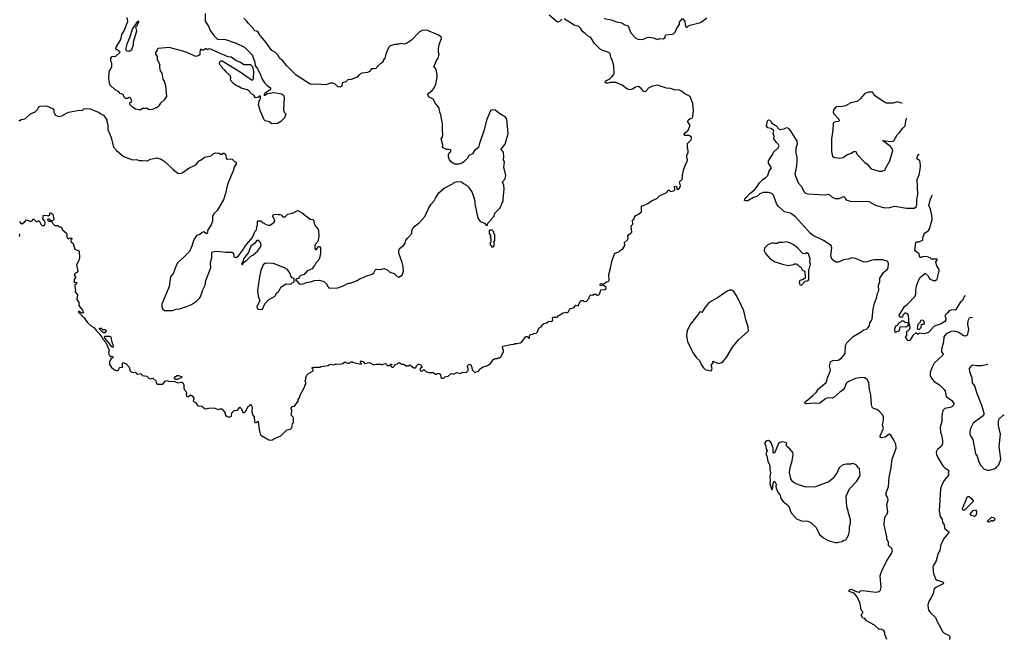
# Model space of a CAD drawing. Extents: x 2087054 to 2277909, y 548907 to 753496.
# Tile 431 of 444: x 2240366 to 2252934, y 694036 to 701946. Entities that reach past the tile are written whole.
import ezdxf

# ---------------------------------------------------------------- set-up
doc = ezdxf.new("R2010")
doc.units = 0

msp = doc.modelspace()

# ---------------------------------------------------------------- linework, layer by layer
at = {"layer": '0CON20XD'}
for points in [[(2242733, 702027), (2242732, 701925), (2242780, 701855), (2242797, 701807), (2242844, 701744), (2242884, 701704), (2242895, 701698), (2242995, 701692), (2243130, 701645), (2243234, 701594), (2243335, 701498), (2243367, 701405), (2243370, 701355), (2243398, 701325), (2243432, 701265), (2243462, 701185), (2243497, 701135), (2243525, 701107), (2243566, 701076), (2243568, 701055), (2243495, 701002), (2243484, 700984), (2243495, 700984), (2243528, 701002), (2243615, 701016), (2243708, 700998), (2243732, 700982), (2243741, 700955), (2243734, 700794), (2243742, 700765), (2243762, 700745), (2243745, 700692), (2243700, 700645), (2243655, 700622), (2243585, 700618), (2243552, 700642), (2243500, 700655), (2243488, 700668), (2243435, 700788), (2243416, 700865), (2243423, 700905), (2243440, 700945), (2243440, 700970), (2243425, 700971), (2243405, 700954), (2243378, 700948), (2243353, 700983), (2243330, 700995), (2243297, 701035), (2243275, 701050), (2243195, 701073), (2243160, 701095), (2243135, 701100), (2243090, 701135), (2243058, 701175), (2243062, 701205), (2243051, 701231), (2243004, 701274), (2242980, 701305), (2242964, 701314), (2242949, 701339), (2242924, 701364), (2242918, 701385), (2242922, 701408), (2242935, 701422), (2242952, 701422), (2243182, 701282), (2243325, 701177), (2243341, 701179), (2243350, 701195), (2243354, 701285), (2243342, 701342), (2243315, 701370), (2243228, 701368), (2243185, 701398), (2243124, 701424), (2243065, 701468), (2243025, 701472), (2242980, 701495), (2242935, 701509), (2242825, 701563), (2242795, 701572), (2242775, 701570), (2242765, 701560), (2242745, 701580), (2242713, 701557), (2242695, 701557), (2242675, 701568), (2242664, 701535), (2242664, 701496), (2242645, 701483), (2242615, 701477), (2242480, 701535), (2242275, 701592), (2242135, 701580), (2242120, 701565), (2242120, 701555), (2242100, 701525), (2242100, 701505), (2242120, 701475), (2242120, 701435), (2242130, 701425), (2242157, 701367), (2242150, 701355), (2242150, 701335), (2242160, 701295), (2242180, 701265), (2242192, 701185), (2242212, 701162), (2242228, 701105), (2242238, 700965), (2242209, 700921), (2242165, 700880), (2242138, 700842), (2242115, 700820), (2242105, 700820), (2242075, 700802), (2242017, 700797), (2241985, 700818), (2241965, 700810), (2241935, 700810), (2241905, 700792), (2241844, 700804), (2241810, 700825), (2241772, 700865), (2241772, 700888), (2241788, 700892), (2241798, 700905), (2241785, 700938), (2241775, 700948), (2241765, 700952), (2241742, 700938), (2241715, 700940), (2241700, 700955), (2241685, 700990), (2241650, 701005), (2241633, 701023), (2241585, 701052), (2241516, 701116), (2241506, 701195), (2241507, 701283), (2241541, 701345), (2241542, 701392), (2241528, 701415), (2241531, 701455), (2241545, 701476), (2241595, 701482), (2241647, 701533), (2241638, 701545), (2241595, 701570), (2241598, 701595), (2241656, 701694), (2241672, 701755), (2241700, 701805), (2241745, 701922), (2241740, 701975)], [(2241765, 701542), (2241796, 701564), (2241818, 701625), (2241818, 701662), (2241860, 701805), (2241850, 701855), (2241870, 701875), (2241870, 701885), (2241887, 701913), (2241888, 701928), (2241865, 701918), (2241805, 701833), (2241767, 701713), (2241733, 701635), (2241718, 701565), (2241735, 701548), (2241765, 701542)], [(2243125, 698909), (2243158, 698932), (2243224, 699015), (2243245, 699055), (2243339, 699165), (2243373, 699247), (2243388, 699265), (2243392, 699285), (2243388, 699295), (2243403, 699325), (2243400, 699375), (2243405, 699380), (2243445, 699380), (2243472, 699352), (2243485, 699350), (2243495, 699340), (2243538, 699322), (2243565, 699322), (2243615, 699362), (2243622, 699375), (2243620, 699395), (2243598, 699435), (2243598, 699445), (2243612, 699458), (2243635, 699464), (2243665, 699458), (2243685, 699461), (2243702, 699455), (2243725, 699430), (2243755, 699430), (2243788, 699465), (2243855, 699480), (2243915, 699509), (2243983, 699473), (2243991, 699461), (2244032, 699435), (2244055, 699410), (2244075, 699400), (2244110, 699395), (2244122, 699375), (2244128, 699325), (2244172, 699275), (2244182, 699255), (2244186, 699185), (2244178, 699125), (2244165, 699100), (2244135, 699070), (2244133, 699023), (2244142, 699012), (2244155, 699012), (2244174, 699046), (2244185, 699052), (2244195, 699050), (2244207, 699033), (2244207, 698967), (2244195, 698900), (2244185, 698880), (2244150, 698845), (2244130, 698805), (2244121, 698799), (2244100, 698765), (2244035, 698738), (2244015, 698710), (2244000, 698705), (2244000, 698695), (2243955, 698682), (2243930, 698655), (2243928, 698642), (2243903, 698637), (2243892, 698628), (2243892, 698612), (2243905, 698610), (2243934, 698574), (2243945, 698568), (2243986, 698574), (2244028, 698592), (2244097, 698603), (2244125, 698618), (2244195, 698620), (2244250, 698605), (2244285, 698570), (2244293, 698543), (2244315, 698520), (2244425, 698522), (2244495, 698548), (2244565, 698582), (2244585, 698582), (2244665, 698612), (2244720, 698645), (2244756, 698654), (2244785, 698673), (2244865, 698697), (2244887, 698715), (2244902, 698748), (2244915, 698760), (2244975, 698757), (2245015, 698769), (2245052, 698755), (2245092, 698722), (2245145, 698706), (2245185, 698667), (2245205, 698660), (2245247, 698683), (2245267, 698735), (2245261, 698795), (2245248, 698848), (2245207, 698965), (2245207, 699005), (2245214, 699026), (2245266, 699064), (2245286, 699094), (2245293, 699125), (2245315, 699158), (2245348, 699185), (2245350, 699195), (2245370, 699215), (2245372, 699255), (2245385, 699280), (2245414, 699316), (2245468, 699355), (2245536, 699434), (2245588, 699545), (2245615, 699588), (2245657, 699635), (2245672, 699668), (2245717, 699735), (2245785, 699794), (2245900, 699855), (2245918, 699872), (2245965, 699882), (2246007, 699877), (2246030, 699855), (2246070, 699835), (2246096, 699806), (2246140, 699740), (2246164, 699675), (2246174, 699635), (2246174, 699594), (2246213, 699413), (2246245, 699370), (2246298, 699348), (2246325, 699320), (2246338, 699322), (2246342, 699348), (2246385, 699390), (2246390, 699405), (2246420, 699435), (2246430, 699475), (2246498, 699545), (2246522, 699595), (2246536, 699634), (2246538, 699655), (2246552, 699785), (2246547, 699835), (2246528, 699875), (2246564, 699915), (2246571, 699955), (2246547, 700065), (2246556, 700125), (2246540, 700155), (2246547, 700195), (2246540, 700255), (2246513, 700285), (2246512, 700295), (2246562, 700358), (2246603, 700495), (2246582, 700675), (2246565, 700702), (2246494, 700744), (2246435, 700792), (2246395, 700797), (2246381, 700789), (2246333, 700685), (2246315, 700630), (2246295, 700540), (2246234, 700366), (2246224, 700315), (2246171, 700275), (2246145, 700233), (2246097, 700213), (2246078, 700175), (2246053, 700147), (2246033, 700127), (2246010, 700115), (2245973, 700103), (2245917, 700103), (2245878, 700125), (2245852, 700155), (2245838, 700195), (2245840, 700225), (2245850, 700245), (2245870, 700265), (2245870, 700285), (2245845, 700290), (2245815, 700287), (2245763, 700313), (2245767, 700345), (2245748, 700425), (2245762, 700445), (2245768, 700485), (2245761, 700525), (2245764, 700615), (2245742, 700732), (2245727, 700765), (2245721, 700815), (2245705, 700843), (2245673, 700875), (2245645, 700932), (2245594, 700955), (2245574, 700985), (2245579, 701005), (2245630, 701040), (2245651, 701069), (2245676, 701124), (2245692, 701185), (2245694, 701234), (2245686, 701295), (2245675, 701322), (2245658, 701335), (2245654, 701345), (2245685, 701423), (2245706, 701455), (2245722, 701505), (2245713, 701527), (2245712, 701575), (2245721, 701629), (2245750, 701705), (2245748, 701725), (2245702, 701752), (2245565, 701812), (2245505, 701808), (2245465, 701788), (2245368, 701685), (2245305, 701643), (2245275, 701634), (2245225, 701643), (2245185, 701628), (2245155, 701629), (2245096, 701614), (2245076, 701594), (2245055, 701550), (2245038, 701505), (2245027, 701453), (2245010, 701435), (2245000, 701405), (2244985, 701390), (2244967, 701383), (2244925, 701340), (2244916, 701324), (2244895, 701318), (2244855, 701320), (2244830, 701285), (2244807, 701273), (2244735, 701263), (2244705, 701248), (2244675, 701213), (2244599, 701181), (2244555, 701177), (2244528, 701152), (2244485, 701138), (2244472, 701095), (2244455, 701083), (2244425, 701089), (2244395, 701121), (2244365, 701137), (2244335, 701137), (2244275, 701114), (2244155, 701121), (2244095, 701117), (2244074, 701124), (2243896, 701236), (2243772, 701362), (2243725, 701422), (2243685, 701452), (2243667, 701487), (2243633, 701525), (2243584, 701554), (2243497, 701677), (2243437, 701745), (2243408, 701788), (2243395, 701798), (2243364, 701804), (2243345, 701838), (2243282, 701902), (2243265, 701928), (2243228, 701965)], [(2246275, 697508), (2246337, 697533), (2246374, 697556), (2246415, 697610), (2246425, 697610), (2246435, 697620), (2246465, 697620), (2246472, 697628), (2246495, 697630), (2246508, 697642), (2246540, 697705), (2246540, 697725), (2246528, 697755), (2246535, 697778), (2246655, 697802), (2246675, 697800), (2246685, 697810), (2246715, 697810), (2246755, 697822), (2246776, 697834), (2246825, 697900), (2246845, 697900), (2246865, 697880), (2246875, 697880), (2246872, 697905), (2246880, 697925), (2246917, 697933), (2246925, 697940), (2246958, 697942), (2246977, 697963), (2246992, 698008), (2247020, 698025), (2247030, 698035), (2247032, 698048), (2247050, 698065), (2247090, 698075), (2247123, 698097), (2247160, 698095), (2247172, 698108), (2247168, 698135), (2247172, 698148), (2247225, 698150), (2247240, 698165), (2247305, 698202), (2247335, 698210), (2247345, 698202), (2247365, 698210), (2247390, 698255), (2247445, 698270), (2247450, 698285), (2247465, 698300), (2247500, 698295), (2247500, 698305), (2247530, 698360), (2247553, 698363), (2247575, 698350), (2247599, 698351), (2247635, 698390), (2247640, 698415), (2247658, 698432), (2247685, 698430), (2247695, 698440), (2247715, 698440), (2247735, 698430), (2247758, 698435), (2247777, 698463), (2247782, 698498), (2247835, 698500), (2247850, 698515), (2247850, 698525), (2247818, 698558), (2247805, 698560), (2247798, 698552), (2247785, 698550), (2247772, 698565), (2247785, 698580), (2247815, 698570), (2247855, 698600), (2247877, 698603), (2247890, 698615), (2247888, 698695), (2247907, 698775), (2247927, 698875), (2247963, 698967), (2248015, 698982), (2248031, 698999), (2248065, 699020), (2248090, 699065), (2248088, 699102), (2248123, 699137), (2248132, 699155), (2248130, 699185), (2248135, 699200), (2248180, 699235), (2248170, 699305), (2248172, 699315), (2248192, 699335), (2248188, 699385), (2248208, 699405), (2248212, 699425), (2248232, 699445), (2248265, 699462), (2248302, 699495), (2248305, 699570), (2248327, 699573), (2248385, 699598), (2248430, 699635), (2248498, 699665), (2248535, 699702), (2248625, 699740), (2248645, 699768), (2248655, 699768), (2248675, 699752), (2248715, 699760), (2248730, 699775), (2248722, 699815), (2248735, 699822), (2248752, 699812), (2248752, 699782), (2248765, 699780), (2248790, 699795), (2248800, 699825), (2248790, 699875), (2248827, 699913), (2248828, 699955), (2248840, 700025), (2248867, 700105), (2248886, 700134), (2248892, 700155), (2248882, 700195), (2248882, 700215), (2248898, 700245), (2248898, 700275), (2248888, 700305), (2248892, 700365), (2248934, 700406), (2248942, 700425), (2248940, 700445), (2248925, 700458), (2248905, 700466), (2248857, 700467), (2248846, 700475), (2248846, 700485), (2248866, 700504), (2248900, 700535), (2248920, 700585), (2248918, 700605), (2248894, 700644), (2248897, 700665), (2248924, 700686), (2248952, 700695), (2248959, 700711), (2248968, 700785), (2248960, 700875), (2248926, 700965), (2248855, 700999), (2248815, 701034), (2248787, 701047), (2248725, 701051), (2248675, 701069), (2248622, 701072), (2248505, 701112), (2248445, 701099), (2248398, 701075), (2248355, 701028), (2248345, 701023), (2248328, 701035), (2248299, 701069), (2248265, 701092), (2248225, 701083), (2248195, 701064), (2248155, 701051), (2248115, 701063), (2248055, 701111), (2247975, 701142), (2247905, 701143), (2247875, 701134), (2247855, 701136), (2247840, 701145), (2247846, 701165), (2247898, 701192), (2247923, 701215), (2247950, 701245), (2247953, 701265), (2247951, 701355), (2247929, 701435), (2247912, 701465), (2247901, 701515), (2247875, 701532), (2247811, 701551), (2247775, 701571), (2247705, 701643), (2247657, 701717), (2247621, 701735), (2247585, 701771), (2247550, 701795), (2247526, 701836), (2247505, 701858), (2247445, 701876), (2247315, 701956)], [(2247288, 701952), (2247255, 701924), (2247230, 701915), (2247123, 702003)], [(2247825, 701962), (2247915, 701944), (2247985, 701919), (2248052, 701905), (2248092, 701882), (2248125, 701872), (2248138, 701855), (2248166, 701776), (2248225, 701716), (2248255, 701697), (2248315, 701694), (2248375, 701720), (2248395, 701722), (2248455, 701716), (2248505, 701694), (2248536, 701704), (2248578, 701702), (2248600, 701715), (2248608, 701745), (2248615, 701752), (2248695, 701760), (2248713, 701767), (2248733, 701787), (2248758, 701845), (2248787, 701883), (2248790, 701915), (2248825, 701960), (2248857, 701927), (2248860, 701875), (2248870, 701865), (2248872, 701852), (2248885, 701850), (2248902, 701868), (2248922, 701878), (2249055, 701912), (2249135, 701968)], [(2251629, 700883), (2251625, 700882), (2251565, 700896), (2251515, 700880), (2251432, 700882), (2251405, 700892), (2251294, 700964), (2251270, 700985), (2251255, 701020), (2251195, 701020), (2251155, 701002), (2251096, 700934), (2251055, 700903), (2250975, 700883), (2250905, 700847), (2250845, 700833), (2250815, 700838), (2250798, 700832), (2250775, 700820), (2250755, 700790), (2250749, 700765), (2250756, 700745), (2250822, 700675), (2250828, 700655), (2250822, 700648), (2250761, 700639), (2250749, 700625), (2250744, 700536), (2250726, 700425), (2250729, 700265), (2250735, 700220), (2250747, 700197), (2250770, 700185), (2250835, 700177), (2250875, 700187), (2250925, 700220), (2250980, 700240), (2251015, 700263), (2251035, 700268), (2251060, 700220), (2251154, 700124), (2251183, 700103), (2251234, 700044), (2251335, 700010), (2251375, 700012), (2251415, 700030), (2251422, 700055), (2251473, 700145), (2251509, 700275), (2251506, 700295), (2251479, 700325), (2251378, 700405), (2251491, 700389), (2251522, 700398), (2251565, 700477), (2251597, 700505), (2251638, 700562), (2251669, 700591), (2251680, 700675), (2251691, 700695)], [(2240355, 700660), (2240375, 700660), (2240385, 700670), (2240435, 700680), (2240504, 700746), (2240565, 700770), (2240595, 700798), (2240612, 700835), (2240627, 700843), (2240695, 700848), (2240715, 700843), (2240785, 700812), (2240802, 700792), (2240804, 700764), (2240815, 700738), (2240825, 700728), (2240865, 700712), (2240905, 700717), (2240972, 700758), (2240995, 700767), (2241125, 700790), (2241163, 700787), (2241185, 700808), (2241205, 700812), (2241265, 700808), (2241345, 700772), (2241377, 700767), (2241402, 700742), (2241438, 700725), (2241477, 700667), (2241478, 700645), (2241492, 700605), (2241490, 700545), (2241534, 700444), (2241565, 700318), (2241603, 700275), (2241688, 700205), (2241705, 700193), (2241805, 700158), (2241855, 700162), (2241895, 700148), (2241935, 700150), (2241985, 700142), (2241995, 700142), (2242035, 700167), (2242115, 700183), (2242174, 700164), (2242225, 700133), (2242330, 700030), (2242385, 699987), (2242405, 699983), (2242438, 699992), (2242525, 700052), (2242615, 700092), (2242655, 700142), (2242684, 700156), (2242725, 700192), (2242812, 700208), (2242837, 700233), (2242865, 700247), (2242912, 700242), (2242935, 700230), (2242955, 700230), (2242965, 700240), (2242975, 700240), (2242997, 700215), (2243002, 700175), (2243015, 700160), (2243025, 700170), (2243077, 700167), (2243107, 700137), (2243130, 700125), (2243130, 700105), (2243102, 700065), (2243092, 700015), (2243030, 699875), (2243013, 699825), (2242993, 699725), (2242967, 699645), (2242885, 699512), (2242840, 699465), (2242828, 699432), (2242827, 699373), (2242810, 699325), (2242768, 699262), (2242758, 699215), (2242740, 699215), (2242715, 699238), (2242695, 699230), (2242667, 699203), (2242625, 699190), (2242583, 699125), (2242562, 699055), (2242533, 698987), (2242459, 698911), (2242383, 698845), (2242367, 698815), (2242330, 698715), (2242290, 698665), (2242272, 698538), (2242180, 698315), (2242180, 698275), (2242190, 698265), (2242190, 698255), (2242213, 698233), (2242315, 698232), (2242365, 698252), (2242405, 698253), (2242495, 698283), (2242558, 698312), (2242625, 698352), (2242658, 698385), (2242674, 698406), (2242704, 698496), (2242733, 698555), (2242743, 698615), (2242805, 698780), (2242803, 698845), (2242817, 698907), (2242818, 698972), (2242827, 698983), (2242885, 698990), (2242995, 698977), (2243078, 698978), (2243094, 698965), (2243098, 698918), (2243125, 698909)], [(2251275, 698325), (2251306, 698405), (2251314, 698455), (2251332, 698488), (2251327, 698553), (2251344, 698605), (2251346, 698645), (2251396, 698724), (2251437, 698755), (2251452, 698775), (2251457, 698835), (2251446, 698855), (2251433, 698865), (2251385, 698879), (2251275, 698881), (2251245, 698877), (2251185, 698854), (2251145, 698852), (2251035, 698896), (2250985, 698905), (2250945, 698890), (2250880, 698880), (2250818, 698852), (2250782, 698852), (2250738, 698885), (2250723, 698915), (2250721, 698935), (2250732, 699035), (2250722, 699065), (2250625, 699126), (2250492, 699192), (2250461, 699215), (2250269, 699429), (2250205, 699474), (2250127, 699495), (2250046, 699566), (2250025, 699598), (2249986, 699705), (2249965, 699727), (2249925, 699740), (2249855, 699740), (2249815, 699722), (2249775, 699689), (2249734, 699676), (2249658, 699635), (2249635, 699632), (2249618, 699638), (2249621, 699655), (2249635, 699673), (2249684, 699725), (2249745, 699774), (2249781, 699815), (2249811, 699865), (2249853, 699905), (2249885, 699925), (2249914, 699955), (2249932, 700018), (2249963, 700055), (2249924, 700114), (2249924, 700146), (2249970, 700215), (2249988, 700255), (2250048, 700312), (2250058, 700335), (2250053, 700353), (2250025, 700378), (2249994, 700424), (2249996, 700456), (2249983, 700495), (2249992, 700525), (2249988, 700535), (2249955, 700558), (2249914, 700564), (2249898, 700585), (2249910, 700655), (2249925, 700668), (2249945, 700662), (2249968, 700625), (2250016, 700596), (2250066, 700546), (2250125, 700552), (2250155, 700568), (2250175, 700560), (2250201, 700531), (2250286, 700395), (2250288, 700355), (2250273, 700305), (2250274, 700244), (2250286, 700185), (2250286, 700134), (2250281, 700079), (2250259, 699975), (2250301, 699865), (2250344, 699815), (2250374, 699754), (2250395, 699731), (2250425, 699723), (2250645, 699709), (2250695, 699719), (2250735, 699680), (2250775, 699663), (2250825, 699664), (2250885, 699690), (2250898, 699678), (2250915, 699648), (2250965, 699628), (2251205, 699624), (2251288, 699578), (2251405, 699542), (2251473, 699547), (2251535, 699566), (2251685, 699539), (2251785, 699541), (2251808, 699555), (2251818, 699585), (2251819, 699645), (2251832, 699715), (2251823, 699907), (2251845, 699965), (2251858, 700035), (2251864, 700085), (2251861, 700121), (2251855, 700146), (2251825, 700164), (2251819, 700175), (2251829, 700215), (2251845, 700228)], [(2252436, 698424), (2252419, 698405), (2252401, 698359), (2252371, 698335), (2252315, 698246), (2252305, 698239), (2252265, 698241), (2252231, 698229), (2252214, 698206), (2252180, 698175), (2252178, 698155), (2252186, 698136), (2252186, 698116), (2252176, 698094), (2252127, 698065), (2252038, 698032), (2251965, 697954), (2251915, 697936), (2251848, 697942), (2251835, 697930), (2251825, 697930), (2251805, 697950), (2251768, 697915), (2251729, 697851), (2251707, 697847), (2251694, 697854), (2251687, 697877), (2251672, 697895), (2251690, 697915), (2251690, 697970), (2251705, 697972), (2251725, 697992), (2251730, 698015), (2251728, 698045), (2251720, 698055), (2251712, 698172), (2251695, 698193), (2251675, 698200), (2251665, 698200), (2251640, 698175), (2251635, 698150), (2251605, 698150), (2251595, 698160), (2251592, 698175), (2251660, 698285), (2251692, 698308), (2251794, 698416), (2251804, 698446), (2251804, 698495), (2251814, 698545), (2251837, 698615), (2251859, 698655), (2251925, 698708), (2251960, 698675), (2251977, 698637), (2252025, 698616), (2252055, 698617), (2252075, 698633), (2252081, 698649), (2252102, 698745), (2252100, 698765), (2252072, 698805), (2252062, 698835), (2252060, 698855), (2252078, 698875), (2252075, 698890), (2252005, 698890), (2251987, 698907), (2251945, 698922), (2251885, 698920), (2251875, 698910), (2251865, 698912), (2251850, 698925), (2251848, 698955), (2251801, 698991), (2251792, 699005), (2251805, 699100), (2251815, 699110), (2251842, 699108), (2251880, 699125), (2251893, 699137), (2251900, 699185), (2251910, 699195), (2251912, 699215), (2251965, 699256), (2251980, 699275), (2252011, 699395), (2252014, 699415), (2252008, 699445), (2251991, 699525), (2251972, 699575), (2251991, 699655), (2252015, 699704), (2252017, 699705)], [(2240365, 699370), (2240382, 699342), (2240395, 699340), (2240429, 699361), (2240455, 699390), (2240505, 699370), (2240515, 699380), (2240528, 699382), (2240535, 699400), (2240545, 699400), (2240575, 699370), (2240595, 699370), (2240602, 699378), (2240615, 699380), (2240638, 699335), (2240655, 699318), (2240673, 699317), (2240688, 699325), (2240693, 699355), (2240688, 699375), (2240662, 699405), (2240670, 699450), (2240715, 699448), (2240735, 699440), (2240750, 699455), (2240752, 699478), (2240765, 699482), (2240790, 699465), (2240800, 699395), (2240785, 699380), (2240765, 699380), (2240745, 699398), (2240725, 699400), (2240720, 699385), (2240735, 699372), (2240768, 699368), (2240815, 699320), (2240855, 699320), (2240872, 699302), (2240885, 699300), (2240898, 699288), (2240910, 699275), (2240912, 699262), (2240970, 699215), (2240967, 699175), (2240975, 699158), (2240985, 699150), (2241015, 699160), (2241030, 699155), (2241030, 699145), (2241020, 699135), (2241020, 699115), (2241047, 699087), (2241072, 699015), (2241120, 698995), (2241126, 698986), (2241129, 698905), (2241120, 698870), (2241092, 698815), (2241107, 698735), (2241095, 698720), (2241070, 698705), (2241070, 698695), (2241060, 698685), (2241080, 698665), (2241080, 698655), (2241063, 698627), (2241060, 698595), (2241065, 698590), (2241090, 698595), (2241090, 698575), (2241072, 698558), (2241068, 698545), (2241080, 698495), (2241072, 698475), (2241102, 698432), (2241094, 698374), (2241120, 698335), (2241120, 698305), (2241129, 698285), (2241167, 698237), (2241180, 698205), (2241165, 698201), (2241125, 698219), (2241115, 698220), (2241113, 698215), (2241186, 698145), (2241231, 698081), (2241282, 698032), (2241314, 698015), (2241349, 697969), (2241376, 697946), (2241416, 697895), (2241430, 697865), (2241465, 697825), (2241506, 697735), (2241507, 697713), (2241500, 697705), (2241503, 697673), (2241518, 697658), (2241522, 697642), (2241545, 697650), (2241558, 697635), (2241547, 697623), (2241532, 697618), (2241519, 697601), (2241511, 697575), (2241514, 697545), (2241536, 697505), (2241583, 697473), (2241605, 697464), (2241615, 697466), (2241626, 697475), (2241645, 697510), (2241680, 697505), (2241678, 697562), (2241682, 697568), (2241695, 697567), (2241725, 697553), (2241762, 697512), (2241778, 697465), (2241795, 697446), (2241815, 697441), (2241845, 697450), (2241854, 697434), (2241875, 697420), (2241915, 697430), (2241930, 697405), (2241990, 697395), (2242015, 697370), (2242035, 697362), (2242065, 697370), (2242102, 697335), (2242113, 697303), (2242123, 697293), (2242195, 697292), (2242225, 697332), (2242245, 697340), (2242265, 697332), (2242345, 697328), (2242385, 697310), (2242425, 697320), (2242437, 697317), (2242452, 697305), (2242460, 697285), (2242460, 697245), (2242466, 697226), (2242500, 697185), (2242490, 697175), (2242495, 697140), (2242517, 697133), (2242545, 697158), (2242566, 697146), (2242588, 697115), (2242580, 697075), (2242609, 697059), (2242640, 697015), (2242692, 697012), (2242735, 696980), (2242805, 696990), (2242855, 696988), (2242877, 696977), (2242905, 696970), (2242925, 696980), (2242948, 696978), (2242987, 696927), (2242990, 696905), (2243001, 696885), (2243040, 696870), (2243070, 696885), (2243072, 696928), (2243105, 696958), (2243145, 696960), (2243175, 697000), (2243197, 696977), (2243215, 696930), (2243235, 696930), (2243250, 696945), (2243284, 697006), (2243300, 697015), (2243310, 697025), (2243310, 697035), (2243318, 697038), (2243333, 697003), (2243329, 696935), (2243342, 696895), (2243357, 696875), (2243363, 696813), (2243373, 696803), (2243385, 696802), (2243410, 696820), (2243424, 696715), (2243435, 696660), (2243445, 696640), (2243545, 696582), (2243585, 696578), (2243610, 696595), (2243700, 696635), (2243775, 696710), (2243807, 696713), (2243828, 696722), (2243840, 696735), (2243848, 696785), (2243860, 696805), (2243860, 696855), (2243855, 696870), (2243830, 696895), (2243840, 696945), (2243840, 696965), (2243830, 696975), (2243830, 696985), (2243845, 697008), (2243875, 697010), (2243920, 697075), (2243920, 697095), (2243942, 697128), (2243942, 697145), (2244007, 697263), (2244010, 697285), (2244020, 697295), (2244020, 697315), (2244008, 697335), (2244020, 697355), (2244020, 697375), (2244033, 697407), (2244051, 697429), (2244110, 697465), (2244110, 697485), (2244100, 697495), (2244100, 697505), (2244125, 697510), (2244205, 697510), (2244215, 697520), (2244305, 697530), (2244325, 697548), (2244375, 697540), (2244405, 697552), (2244455, 697550), (2244492, 697558), (2244515, 697580), (2244522, 697572), (2244555, 697560), (2244575, 697560), (2244595, 697578), (2244615, 697578), (2244625, 697570), (2244725, 697550), (2244728, 697558), (2244710, 697575), (2244725, 697590), (2244755, 697580), (2244768, 697558), (2244825, 697568), (2244885, 697540), (2244915, 697548), (2244975, 697548), (2244995, 697540), (2245005, 697550), (2245035, 697558), (2245048, 697548), (2245052, 697532), (2245085, 697530), (2245105, 697550), (2245115, 697550), (2245118, 697542), (2245100, 697525), (2245115, 697510), (2245135, 697510), (2245155, 697530), (2245160, 697545), (2245187, 697553), (2245205, 697568), (2245217, 697567), (2245238, 697548), (2245267, 697547), (2245298, 697528), (2245332, 697528), (2245345, 697540), (2245395, 697500), (2245415, 697500), (2245425, 697510), (2245431, 697529), (2245452, 697548), (2245465, 697550), (2245480, 697545), (2245500, 697515), (2245498, 697502), (2245485, 697500), (2245472, 697485), (2245482, 697462), (2245505, 697460), (2245525, 697480), (2245550, 697455), (2245583, 697443), (2245645, 697440), (2245675, 697420), (2245685, 697420), (2245695, 697430), (2245725, 697430), (2245737, 697417), (2245740, 697375), (2245755, 697368), (2245775, 697370), (2245793, 697387), (2245837, 697393), (2245875, 697428), (2245905, 697420), (2245945, 697442), (2245995, 697430), (2246015, 697448), (2246065, 697440), (2246092, 697468), (2246092, 697492), (2246080, 697515), (2246084, 697526), (2246105, 697548), (2246125, 697540), (2246138, 697505), (2246140, 697475), (2246175, 697440), (2246230, 697465), (2246230, 697475), (2246245, 697490), (2246275, 697508)], [(2246395, 699040), (2246420, 699055), (2246428, 699085), (2246420, 699105), (2246430, 699125), (2246430, 699205), (2246420, 699215), (2246417, 699237), (2246395, 699260), (2246365, 699260), (2246360, 699255), (2246360, 699215), (2246380, 699185), (2246370, 699175), (2246370, 699165), (2246380, 699155), (2246380, 699105), (2246373, 699097), (2246372, 699075), (2246395, 699040)], [(2240365, 699180), (2240370, 699205), (2240360, 699205)], [(2243205, 698819), (2243215, 698823), (2243224, 698846), (2243265, 698875), (2243315, 698925), (2243342, 698938), (2243401, 698989), (2243440, 699040), (2243448, 699072), (2243446, 699095), (2243419, 699129), (2243395, 699126), (2243365, 699088), (2243317, 699053), (2243288, 698975), (2243223, 698895), (2243216, 698854), (2243199, 698825), (2243205, 698819)], [(2250345, 698558), (2250392, 698608), (2250417, 698613), (2250438, 698625), (2250438, 698755), (2250448, 698775), (2250458, 698825), (2250452, 698845), (2250457, 698895), (2250436, 698956), (2250415, 698970), (2250392, 698958), (2250363, 698963), (2250295, 699032), (2250238, 699075), (2250205, 699093), (2250155, 699110), (2250105, 699100), (2250055, 699100), (2250035, 699090), (2249995, 699090), (2249975, 699098), (2249915, 699070), (2249873, 699027), (2249870, 698995), (2249885, 698960), (2249945, 698892), (2250010, 698855), (2250104, 698824), (2250175, 698808), (2250245, 698820), (2250255, 698830), (2250275, 698830), (2250300, 698815), (2250322, 698792), (2250335, 698790), (2250350, 698755), (2250362, 698742), (2250378, 698738), (2250388, 698728), (2250390, 698645), (2250365, 698630), (2250325, 698618), (2250314, 698596), (2250323, 698563), (2250345, 698558)], [(2243445, 698244), (2243465, 698252), (2243495, 698320), (2243541, 698369), (2243618, 698412), (2243632, 698425), (2243641, 698449), (2243668, 698475), (2243704, 698536), (2243768, 698572), (2243825, 698570), (2243842, 698588), (2243855, 698590), (2243868, 698602), (2243868, 698638), (2243858, 698648), (2243842, 698652), (2243825, 698670), (2243820, 698705), (2243786, 698756), (2243745, 698780), (2243605, 698833), (2243505, 698838), (2243473, 698815), (2243446, 698745), (2243427, 698665), (2243403, 698495), (2243408, 698415), (2243432, 698355), (2243392, 698285), (2243398, 698265), (2243412, 698252), (2243445, 698244)], [(2249185, 697463), (2249195, 697468), (2249207, 697495), (2249193, 697535), (2249216, 697564), (2249214, 697586), (2249285, 697558), (2249325, 697570), (2249346, 697584), (2249390, 697640), (2249464, 697765), (2249540, 697860), (2249662, 697965), (2249667, 697975), (2249663, 698025), (2249634, 698114), (2249607, 698227), (2249580, 698295), (2249520, 698415), (2249482, 698475), (2249455, 698492), (2249425, 698492), (2249395, 698480), (2249285, 698403), (2249195, 698351), (2249160, 698325), (2249115, 698277), (2249075, 698208), (2249055, 698218), (2249045, 698212), (2249023, 698177), (2248926, 698055), (2248886, 697975), (2248878, 697915), (2248890, 697835), (2248967, 697685), (2249005, 697629), (2249044, 697595), (2249066, 697546), (2249093, 697503), (2249115, 697481), (2249185, 697463)], [(2251435, 694035), (2251408, 694095), (2251409, 694125), (2251395, 694146), (2251360, 694165), (2251335, 694162), (2251275, 694217), (2251175, 694272), (2251155, 694300), (2251127, 694307), (2251113, 694335), (2251112, 694355), (2251130, 694375), (2251130, 694385), (2251114, 694394), (2251105, 694410), (2251095, 694492), (2251055, 694580), (2251016, 694626), (2250952, 694645), (2250952, 694655), (2250962, 694668), (2250985, 694676), (2251035, 694649), (2251075, 694637), (2251085, 694638), (2251100, 694655), (2251125, 694659), (2251295, 694638), (2251335, 694644), (2251353, 694665), (2251361, 694695), (2251351, 694845), (2251356, 694876), (2251378, 694928), (2251428, 695032), (2251495, 695132), (2251506, 695164), (2251496, 695196), (2251457, 695235), (2251454, 695274), (2251434, 695314), (2251436, 695345), (2251400, 695495), (2251400, 695515), (2251408, 695585), (2251419, 695611), (2251439, 695635), (2251447, 695665), (2251434, 695755), (2251452, 695815), (2251445, 695843), (2251424, 695875), (2251424, 695904), (2251456, 695985), (2251462, 696105), (2251487, 696205), (2251502, 696335), (2251553, 696475), (2251550, 696525), (2251521, 696585), (2251485, 696640), (2251465, 696653), (2251413, 696617), (2251368, 696608), (2251351, 696615), (2251350, 696635), (2251391, 696725), (2251377, 696775), (2251391, 696835), (2251393, 696875), (2251385, 696896), (2251337, 696947), (2251305, 696971), (2251264, 696984), (2251249, 696999), (2251238, 697032), (2251231, 697155), (2251214, 697225), (2251204, 697314), (2251185, 697353), (2251155, 697372), (2251115, 697378), (2251035, 697367), (2250943, 697325), (2250915, 697302), (2250894, 697246), (2250873, 697215), (2250835, 697190), (2250763, 697127), (2250735, 697116), (2250695, 697120), (2250655, 697109), (2250578, 697052), (2250562, 697048), (2250515, 697051), (2250405, 697041), (2250393, 697045), (2250386, 697065), (2250428, 697092), (2250495, 697151), (2250532, 697188), (2250564, 697235), (2250658, 697315), (2250669, 697335), (2250677, 697375), (2250713, 697455), (2250714, 697475), (2250701, 697525), (2250714, 697576), (2250745, 697593), (2250811, 697599), (2250854, 697625), (2250904, 697685), (2250908, 697785), (2250925, 697820), (2251005, 697900), (2251108, 697962), (2251135, 697986), (2251175, 697996), (2251198, 698015), (2251211, 698039), (2251217, 698075), (2251234, 698096), (2251246, 698125), (2251258, 698252), (2251275, 698325)], [(2252528, 698141), (2252505, 698144), (2252484, 698136), (2252470, 698100), (2252466, 698056), (2252477, 697995), (2252465, 697932), (2252455, 697911), (2252435, 697907), (2252415, 697912), (2252345, 697957), (2252295, 697970), (2252255, 697964), (2252193, 697937), (2252161, 697899), (2252159, 697835), (2252131, 697735), (2252130, 697705), (2252153, 697675), (2252151, 697665), (2252039, 697561), (2252015, 697512), (2251987, 697445), (2251989, 697405), (2251999, 697375), (2252038, 697325), (2252108, 697285), (2252168, 697225), (2252179, 697205), (2252191, 697135), (2252263, 697083), (2252290, 697045), (2252286, 697024), (2252265, 697005), (2252244, 696996), (2252175, 696981), (2252151, 696955), (2252137, 696895), (2252136, 696815), (2252117, 696745), (2252118, 696675), (2252130, 696645), (2252144, 696575), (2252144, 696525), (2252129, 696495), (2252081, 696459), (2252066, 696425), (2252070, 696395), (2252087, 696355), (2252151, 696251), (2252174, 696224), (2252220, 696195), (2252227, 696185), (2252219, 696155), (2252224, 696135), (2252219, 696125), (2252167, 696063), (2252135, 696008), (2252119, 695955), (2252104, 695674), (2252114, 695605), (2252142, 695565), (2252144, 695525), (2252164, 695495), (2252171, 695455), (2252230, 695405), (2252164, 695325), (2252122, 695248), (2252110, 695170), (2252090, 695135), (2252062, 695038), (2252026, 694975), (2252022, 694958), (2252031, 694875), (2252055, 694806), (2252075, 694789), (2252145, 694768), (2252158, 694755), (2252152, 694745), (2252069, 694701), (2252040, 694680), (2252033, 694667), (2252025, 694615), (2252001, 694569), (2251971, 694519), (2251958, 694475), (2251960, 694435), (2251972, 694405), (2251991, 694375), (2252055, 694315), (2252076, 694265), (2252117, 694197), (2252131, 694155), (2252144, 694134), (2252165, 694114), (2252220, 694090), (2252240, 694070), (2252235, 694032)], [(2241455, 697950), (2241435, 697950), (2241415, 697964), (2241385, 697993), (2241384, 698006), (2241405, 698006), (2241425, 697989), (2241462, 697992), (2241468, 697972), (2241455, 697950)], [(2251545, 697952), (2251540, 697955), (2251538, 697985), (2251542, 698018), (2251554, 698036), (2251578, 698052), (2251580, 698065), (2251595, 698080), (2251610, 698085), (2251625, 698100), (2251645, 698100), (2251663, 698083), (2251698, 698078), (2251708, 698068), (2251710, 698055), (2251698, 698035), (2251675, 698020), (2251610, 698025), (2251598, 698012), (2251590, 697975), (2251545, 697952)], [(2251845, 697992), (2251872, 698015), (2251875, 698060), (2251905, 698060), (2251917, 698073), (2251910, 698095), (2251895, 698110), (2251870, 698105), (2251853, 698075), (2251830, 698055), (2251822, 698005), (2251833, 697993), (2251845, 697992)], [(2241555, 697760), (2241535, 697777), (2241512, 697812), (2241452, 697882), (2241449, 697895), (2241455, 697907), (2241515, 697907), (2241529, 697899), (2241537, 697845), (2241558, 697788), (2241555, 697760)], [(2252724, 697542), (2252644, 697526), (2252585, 697526), (2252535, 697534), (2252511, 697525), (2252487, 697495), (2252490, 697455), (2252521, 697375), (2252525, 697310), (2252557, 697265), (2252577, 697185), (2252643, 697025), (2252673, 696925), (2252672, 696905), (2252652, 696878), (2252537, 696795), (2252504, 696726), (2252494, 696686), (2252495, 696660), (2252502, 696632), (2252533, 696585), (2252551, 696495), (2252567, 696405), (2252587, 696375), (2252610, 696300), (2252632, 696255), (2252675, 696208), (2252724, 696194), (2252745, 696193), (2252805, 696213), (2252835, 696232), (2252862, 696265), (2252890, 696335), (2252870, 696495), (2252887, 696655), (2252858, 696765), (2252858, 696815), (2252868, 696852), (2252915, 696892), (2252934, 696902)], [(2242353, 697353), (2242343, 697363), (2242342, 697375), (2242355, 697392), (2242375, 697402), (2242393, 697403), (2242438, 697388), (2242428, 697372), (2242375, 697353), (2242353, 697353)], [(2250775, 695272), (2250805, 695273), (2250875, 695290), (2250885, 695300), (2250910, 695305), (2250946, 695364), (2250957, 695415), (2250957, 695475), (2250972, 695515), (2250972, 695565), (2250943, 695645), (2250942, 695675), (2250923, 695725), (2250917, 695863), (2250958, 695955), (2251052, 696055), (2251092, 696128), (2251085, 696210), (2251065, 696230), (2251049, 696259), (2251005, 696280), (2250983, 696277), (2250975, 696270), (2250915, 696270), (2250863, 696257), (2250827, 696223), (2250794, 696156), (2250745, 696088), (2250696, 696044), (2250525, 695984), (2250405, 695980), (2250305, 696007), (2250259, 696029), (2250235, 696048), (2250208, 696085), (2250190, 696165), (2250199, 696225), (2250224, 696314), (2250237, 696395), (2250235, 696420), (2250195, 696467), (2250157, 696495), (2250150, 696515), (2250158, 696535), (2250145, 696547), (2250095, 696558), (2250057, 696543), (2250041, 696515), (2250011, 696435), (2249995, 696410), (2249982, 696415), (2249982, 696475), (2249959, 696545), (2249948, 696558), (2249923, 696573), (2249901, 696569), (2249884, 696556), (2249872, 696535), (2249890, 696505), (2249892, 696465), (2249907, 696445), (2249890, 696405), (2249903, 696375), (2249915, 696310), (2249942, 696255), (2249942, 696208), (2249950, 696155), (2249942, 696115), (2249944, 696056), (2249939, 696025), (2249962, 695952), (2249965, 695948), (2249975, 695950), (2249985, 696030), (2249995, 696050), (2250005, 696050), (2250020, 696015), (2250017, 695985), (2250023, 695965), (2250046, 695906), (2250072, 695875), (2250082, 695832), (2250110, 695795), (2250175, 695743), (2250192, 695715), (2250200, 695675), (2250216, 695645), (2250282, 695575), (2250345, 695550), (2250426, 695546), (2250465, 695528), (2250532, 695465), (2250574, 695374), (2250625, 695330), (2250685, 695298), (2250775, 695272)], [(2252425, 695683), (2252405, 695683), (2252402, 695705), (2252463, 695857), (2252485, 695857), (2252515, 695833), (2252536, 695805), (2252536, 695795), (2252425, 695683)], [(2252555, 695602), (2252505, 695622), (2252498, 695635), (2252535, 695682), (2252565, 695690), (2252577, 695667), (2252577, 695647), (2252570, 695615), (2252555, 695602)], [(2252735, 695532), (2252720, 695535), (2252720, 695545), (2252770, 695595), (2252795, 695589), (2252813, 695575), (2252808, 695555), (2252785, 695540), (2252778, 695548), (2252765, 695550), (2252735, 695532)]]:
    msp.add_lwpolyline(points, dxfattribs=at)

doc.saveas('drawing.dxf')
